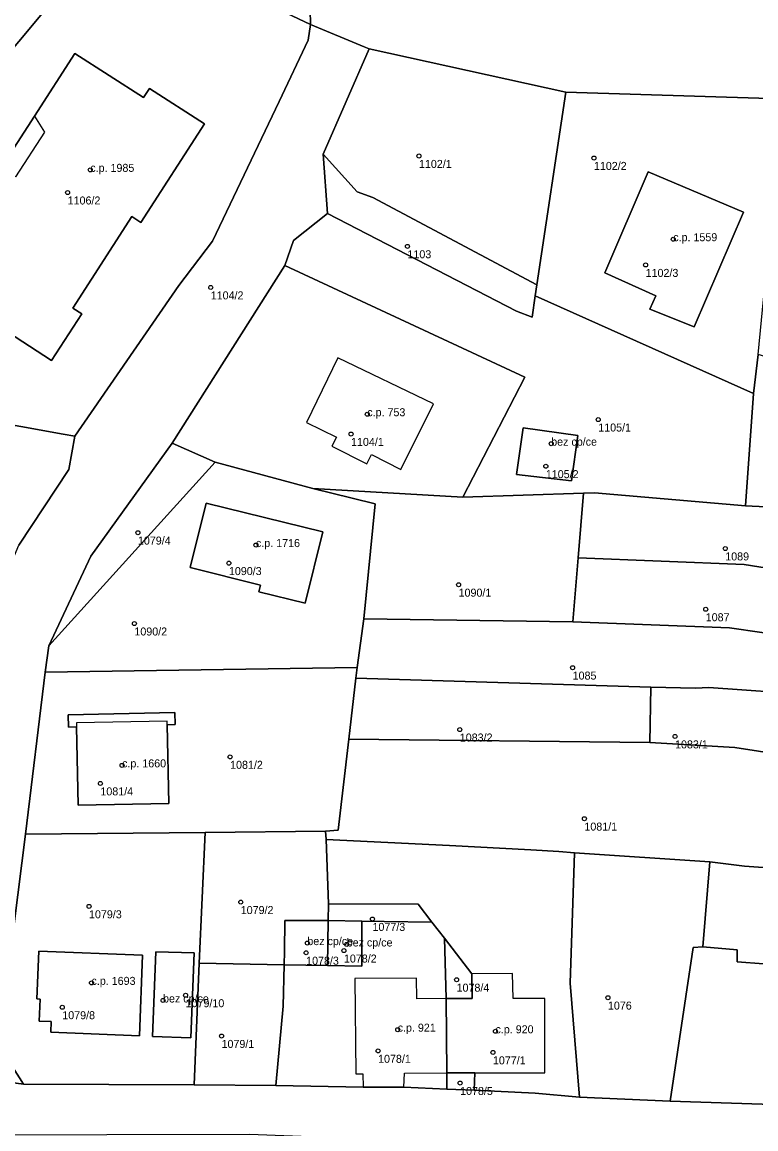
# Model space of a CAD drawing. Extents: x -878211 to -870363, y -1058464 to -1052522.
# Drawn here: x -875140.3 to -875048.6, y -1056537.8 to -1056399.5 of the extents above; entities that cross this region are included whole.
import ezdxf

# ---------------------------------------------------------------- set-up
doc = ezdxf.new("R2010")
doc.units = 0
for name, color, linetype in [('Definiční body', 7, 'Continuous'), ('Polygon budovy', 7, 'Continuous'), ('Polygon parcely', 7, 'Continuous')]:
    doc.layers.add(name, color=color, linetype=linetype)

msp = doc.modelspace()

# ---------------------------------------------------------------- linework, layer by layer
at = {"layer": 'Definiční body'}
for centre in [(-875090.69, -1056416.23994), (-875068.83, -1056416.48994), (-875131.76, -1056417.96994), (-875134.59, -1056420.80994), (-875058.92, -1056426.63994), (-875092.13, -1056427.52994), (-875062.37, -1056429.85994), (-875116.71, -1056432.66994), (-875097.15, -1056448.50994), (-875068.29, -1056449.17994), (-875099.18, -1056450.97994), (-875074.17, -1056452.18994), (-875074.84, -1056455.00994), (-875125.81, -1056463.30994), (-875111.06, -1056464.85994), (-875052.42, -1056465.28994), (-875114.44, -1056467.11994), (-875085.74, -1056469.81994), (-875054.86, -1056472.88994), (-875126.25, -1056474.66994), (-875071.49, -1056480.17994), (-875085.59, -1056487.91994), (-875058.69, -1056488.77994), (-875114.29, -1056491.32994), (-875127.79, -1056492.38994), (-875130.5, -1056494.64994), (-875070.02, -1056499.04994), (-875131.92, -1056510.00994), (-875112.96, -1056509.47994), (-875096.5, -1056511.58994), (-875104.64, -1056514.59994), (-875100.07, -1056515.53994), (-875099.72, -1056514.76994), (-875104.79, -1056515.80994), (-875131.61, -1056519.56994), (-875085.99, -1056519.17994), (-875119.85, -1056521.11994), (-875122.67, -1056521.76994), (-875067.08, -1056521.41994), (-875135.26, -1056522.61994), (-875115.36, -1056526.20994), (-875093.35, -1056525.41994), (-875081.13, -1056525.61994), (-875095.8, -1056528.06994), (-875081.45, -1056528.25994), (-875085.55, -1056532.08994)]:
    msp.add_circle(centre, 0.25, dxfattribs=at)
at = {"layer": 'Polygon budovy'}
for points in [[(-875148.53, -1056426.37), (-875145, -1056428.68), (-875148.49, -1056434.1), (-875136.62, -1056441.81), (-875132.83, -1056435.97), (-875133.94, -1056435.26), (-875126.55, -1056423.82), (-875125.44, -1056424.53), (-875117.47, -1056412.24), (-875124.37, -1056407.82), (-875125.1, -1056408.95), (-875133.71, -1056403.42), (-875138.74, -1056411.26), (-875137.49, -1056413.25), (-875141.12, -1056418.85), (-875143.46, -1056418.57)], [(-875067.47, -1056430.86), (-875061.09, -1056433.72), (-875061.83, -1056435.36), (-875056.32, -1056437.6), (-875050.16, -1056423.25), (-875062.06, -1056418.2)], [(-875100.81, -1056441.46), (-875104.74, -1056449.53), (-875101.01, -1056451.37), (-875101.57, -1056452.51), (-875097.22, -1056454.72), (-875096.64, -1056453.56), (-875092.94, -1056455.4), (-875088.89, -1056447.23)], [(-875078.49, -1056456.06), (-875071.64, -1056456.83), (-875070.83, -1056451.18), (-875077.68, -1056450.2)], [(-875119.3, -1056467.67), (-875110.49, -1056469.85), (-875110.7, -1056470.72), (-875104.91, -1056472.13), (-875102.69, -1056463.21), (-875117.27, -1056459.61)], [(-875133.5, -1056487.09), (-875133.48, -1056487.58), (-875133.28, -1056497.38), (-875121.96, -1056497.17), (-875122.15, -1056487.31), (-875122.17, -1056486.86)], [(-875102.1, -1056517.41), (-875102.02, -1056511.78), (-875107.45, -1056511.77), (-875107.5, -1056515.66), (-875107.53, -1056517.31)], [(-875102.1, -1056517.41), (-875097.84, -1056517.48), (-875097.83, -1056515.07), (-875097.82, -1056511.85), (-875102.02, -1056511.78)], [(-875138.19, -1056515.6), (-875138.45, -1056521.56), (-875138.02, -1056521.6), (-875138.15, -1056524.36), (-875136.65, -1056524.41), (-875136.69, -1056525.71), (-875125.63, -1056526.17), (-875125.23, -1056516.12)], [(-875124, -1056526.27), (-875119.2, -1056526.45), (-875118.78, -1056515.83), (-875123.59, -1056515.7)], [(-875098.69, -1056519.03), (-875098.56, -1056530.93), (-875097.69, -1056530.92), (-875097.67, -1056532.62), (-875092.6, -1056532.61), (-875092.49, -1056530.86), (-875087.21, -1056530.83), (-875087.28, -1056521.54), (-875090.97, -1056521.57), (-875090.99, -1056518.97)], [(-875084.06, -1056521.51), (-875087.28, -1056521.54), (-875087.21, -1056530.83), (-875083.7, -1056530.82), (-875074.95, -1056530.81), (-875074.97, -1056521.51), (-875078.92, -1056521.51), (-875079.01, -1056518.41), (-875084.09, -1056518.44)]]:
    msp.add_lwpolyline(points, close=True, dxfattribs=at)
at = {"layer": 'Polygon parcely'}
for points in [[(-875200.57, -1056396.01), (-875217.64, -1056397.55), (-875227.04, -1056398.38), (-875237.58, -1056399.31), (-875235.99, -1056416.34), (-875254.11, -1056418.23), (-875254.73, -1056418.15), (-875247.86, -1056467.52), (-875278.14, -1056485.01), (-875275.46, -1056496.62), (-875270.88, -1056517.13), (-875266.18, -1056516.99), (-875187.17, -1056501.5), (-875197.07, -1056487.59), (-875170.85, -1056444.56), (-875168.16, -1056440.42), (-875162.37, -1056427.89), (-875132.07, -1056391.57), (-875148.79, -1056381.04), (-875152.82, -1056377.86), (-875169.32, -1056371.19), (-875186.95, -1056368.75), (-875185.58, -1056394.58)], [(-875129.04, -1056388.07), (-875132.07, -1056391.57), (-875162.37, -1056427.89), (-875168.16, -1056440.42), (-875170.85, -1056444.56), (-875135.15, -1056450.99), (-875133.69, -1056451.25), (-875120.69, -1056432.42), (-875116.47, -1056426.87), (-875108.15, -1056409.44), (-875104.53, -1056401.78), (-875104.23, -1056399.79)], [(-875072.36, -1056408.27), (-875096.93, -1056402.84), (-875102.67, -1056415.99), (-875098.43, -1056420.71), (-875096.46, -1056421.43), (-875075.97, -1056432.36)], [(-875138.74, -1056411.26), (-875143.46, -1056418.57), (-875148.53, -1056426.37), (-875145, -1056428.68), (-875148.49, -1056434.1), (-875136.62, -1056441.81), (-875132.83, -1056435.97), (-875133.94, -1056435.26), (-875126.55, -1056423.82), (-875125.44, -1056424.53), (-875117.47, -1056412.24), (-875124.37, -1056407.82), (-875125.1, -1056408.95), (-875133.71, -1056403.42)], [(-875138.74, -1056411.26), (-875133.71, -1056403.42), (-875125.1, -1056408.95), (-875124.37, -1056407.82), (-875117.47, -1056412.24), (-875125.44, -1056424.53), (-875126.55, -1056423.82), (-875133.94, -1056435.26), (-875132.83, -1056435.97), (-875136.62, -1056441.81), (-875148.49, -1056434.1), (-875145, -1056428.68), (-875148.53, -1056426.37), (-875143.46, -1056418.57)], [(-875046.89, -1056409.04), (-875072.36, -1056408.27), (-875075.97, -1056432.36), (-875076.17, -1056433.71), (-875048.87, -1056445.91), (-875048.32, -1056441.03), (-875047.06, -1056428.16), (-875046.68, -1056422.03), (-875046.48, -1056411.64)], [(-875078.51, -1056435.61), (-875076.56, -1056436.36), (-875076.17, -1056433.71), (-875075.97, -1056432.36), (-875096.46, -1056421.43), (-875098.43, -1056420.71), (-875102.67, -1056415.99), (-875102.14, -1056423.43)], [(-875061.09, -1056433.72), (-875067.47, -1056430.86), (-875062.06, -1056418.2), (-875050.16, -1056423.25), (-875056.32, -1056437.6), (-875061.83, -1056435.36)], [(-875061.09, -1056433.72), (-875061.83, -1056435.36), (-875056.32, -1056437.6), (-875050.16, -1056423.25), (-875062.06, -1056418.2), (-875067.47, -1056430.86)], [(-875048.87, -1056445.91), (-875076.17, -1056433.71), (-875076.56, -1056436.36), (-875078.51, -1056435.61), (-875102.14, -1056423.43), (-875106.35, -1056426.82), (-875107.46, -1056429.92), (-875077.45, -1056443.89), (-875085.19, -1056458.86), (-875070.13, -1056458.37), (-875068.74, -1056458.33), (-875049.88, -1056459.96)], [(-875107.46, -1056429.92), (-875121.55, -1056452.14), (-875116.14, -1056454.51), (-875103.97, -1056457.78), (-875085.19, -1056458.86), (-875077.45, -1056443.89)], [(-875048.32, -1056441.03), (-875048.87, -1056445.91), (-875049.88, -1056459.96), (-875028.63, -1056461), (-875027.33, -1056460.8), (-875023.51, -1056461.61), (-875022.78, -1056461.8), (-875021.93, -1056457.66), (-875021.57, -1056456.37), (-875019.78, -1056449.67)], [(-875170.85, -1056444.56), (-875164.1, -1056486.64), (-875163.2, -1056468.48), (-875159.98, -1056470.3), (-875158.97, -1056461.12), (-875146.99, -1056462.43), (-875148.52, -1056476.76), (-875147.76, -1056477.19), (-875144.9, -1056474.09), (-875145.24, -1056476.77), (-875144.72, -1056474.82), (-875143.78, -1056472.1), (-875140.71, -1056464.89), (-875134.44, -1056455.41), (-875133.69, -1056451.25), (-875135.15, -1056450.99)], [(-875071.64, -1056456.83), (-875070.83, -1056451.18), (-875077.68, -1056450.2), (-875078.49, -1056456.06)], [(-875071.64, -1056456.83), (-875078.49, -1056456.06), (-875077.68, -1056450.2), (-875070.83, -1056451.18)], [(-875136.96, -1056477.47), (-875116.14, -1056454.51), (-875121.55, -1056452.14), (-875131.69, -1056466.25)], [(-875098.41, -1056480.15), (-875097.6, -1056474.07), (-875096.16, -1056459.71), (-875099.05, -1056459), (-875103.97, -1056457.78), (-875116.14, -1056454.51), (-875136.96, -1056477.47), (-875137.41, -1056480.74)], [(-875103.97, -1056457.78), (-875099.05, -1056459), (-875096.16, -1056459.71), (-875097.6, -1056474.07), (-875071.46, -1056474.44), (-875070.8, -1056466.44), (-875070.13, -1056458.37), (-875085.19, -1056458.86)], [(-875026.8, -1056471.15), (-875028.63, -1056461), (-875049.88, -1056459.96), (-875068.74, -1056458.33), (-875070.13, -1056458.37), (-875070.8, -1056466.44), (-875050.07, -1056467.27), (-875034.86, -1056469.7), (-875029.7, -1056470.63)], [(-875117.27, -1056459.61), (-875102.69, -1056463.21), (-875104.91, -1056472.13), (-875110.7, -1056470.72), (-875110.49, -1056469.85), (-875119.3, -1056467.67)], [(-875117.27, -1056459.61), (-875119.3, -1056467.67), (-875110.49, -1056469.85), (-875110.7, -1056470.72), (-875104.91, -1056472.13), (-875102.69, -1056463.21)], [(-875071.46, -1056474.44), (-875051.87, -1056475.2), (-875047.86, -1056475.8), (-875040.01, -1056477.06), (-875037.1, -1056477.53), (-875034.86, -1056469.7), (-875050.07, -1056467.27), (-875070.8, -1056466.44)], [(-875051.87, -1056475.2), (-875071.46, -1056474.44), (-875097.6, -1056474.07), (-875098.41, -1056480.15), (-875098.56, -1056481.5), (-875061.71, -1056482.61), (-875056.12, -1056482.74), (-875054.48, -1056482.64), (-875041.51, -1056483.58), (-875041.14, -1056481.97), (-875040.01, -1056477.06), (-875047.86, -1056475.8)], [(-875137.41, -1056480.74), (-875139.84, -1056500.98), (-875117.42, -1056500.79), (-875102.36, -1056500.6), (-875100.8, -1056500.48), (-875099.44, -1056489.12), (-875098.56, -1056481.5), (-875098.41, -1056480.15)], [(-875098.56, -1056481.5), (-875099.44, -1056489.12), (-875061.84, -1056489.55), (-875061.71, -1056482.61)], [(-875051.24, -1056490.17), (-875042.36, -1056491.53), (-875041.51, -1056483.58), (-875054.48, -1056482.64), (-875056.12, -1056482.74), (-875061.71, -1056482.61), (-875061.84, -1056489.55)], [(-875133.48, -1056487.58), (-875133.28, -1056497.38), (-875121.96, -1056497.17), (-875122.15, -1056487.31), (-875121.15, -1056487.29), (-875121.19, -1056485.79), (-875134.52, -1056486.09), (-875134.48, -1056487.6)], [(-875133.48, -1056487.58), (-875134.48, -1056487.6), (-875134.52, -1056486.09), (-875121.19, -1056485.79), (-875121.15, -1056487.29), (-875122.15, -1056487.31), (-875121.96, -1056497.17), (-875133.28, -1056497.38)], [(-875099.44, -1056489.12), (-875100.8, -1056500.48), (-875102.36, -1056500.6), (-875102.29, -1056501.67), (-875086.87, -1056502.41), (-875076.7, -1056502.93), (-875073.2, -1056503.17), (-875071.24, -1056503.32), (-875054.33, -1056504.45), (-875050.03, -1056504.99), (-875038.23, -1056505.81), (-875035.9, -1056492.51), (-875042.36, -1056491.53), (-875051.24, -1056490.17), (-875061.84, -1056489.55)], [(-875139.84, -1056500.98), (-875143.21, -1056527.35), (-875140.1, -1056532.21), (-875118.8, -1056532.29), (-875118.14, -1056517.12), (-875117.42, -1056500.79)], [(-875102.01, -1056509.7), (-875102.29, -1056501.67), (-875102.36, -1056500.6), (-875117.42, -1056500.79), (-875118.14, -1056517.12), (-875107.53, -1056517.31), (-875107.5, -1056515.66), (-875107.45, -1056511.77), (-875102.02, -1056511.78)], [(-875083.7, -1056530.82), (-875083.8, -1056532.99), (-875076.18, -1056533.36), (-875070.62, -1056533.84), (-875071.79, -1056519.59), (-875071.24, -1056503.32), (-875073.2, -1056503.17), (-875076.7, -1056502.93), (-875086.87, -1056502.41), (-875102.29, -1056501.67), (-875102.01, -1056509.7), (-875090.8, -1056509.73), (-875089.09, -1056511.99), (-875087.51, -1056514), (-875084.09, -1056518.44), (-875084.06, -1056521.51), (-875087.28, -1056521.54), (-875087.21, -1056530.83)], [(-875071.24, -1056503.32), (-875071.79, -1056519.59), (-875070.62, -1056533.84), (-875059.29, -1056534.35), (-875056.45, -1056515.14), (-875055.22, -1056515.06), (-875054.33, -1056504.45)], [(-875029.84, -1056506.18), (-875034.24, -1056506.13), (-875038.23, -1056505.81), (-875050.03, -1056504.99), (-875054.33, -1056504.45), (-875055.22, -1056515.06), (-875050.94, -1056515.45), (-875050.94, -1056516.92), (-875044.35, -1056517.43), (-875035.63, -1056516.63), (-875028.12, -1056520.77), (-875025.65, -1056521.97), (-875025.16, -1056522.21), (-875024.6, -1056521.2), (-875019.42, -1056511.79), (-875022.33, -1056510.31)], [(-875097.82, -1056511.85), (-875095.02, -1056511.88), (-875089.09, -1056511.99), (-875090.8, -1056509.73), (-875102.01, -1056509.7), (-875102.02, -1056511.78)], [(-875087.28, -1056521.54), (-875087.51, -1056514), (-875089.09, -1056511.99), (-875095.02, -1056511.88), (-875097.82, -1056511.85), (-875097.83, -1056515.07), (-875097.84, -1056517.48), (-875102.1, -1056517.41), (-875107.53, -1056517.31), (-875107.67, -1056522.46), (-875108.56, -1056532.41), (-875097.67, -1056532.62), (-875092.6, -1056532.61), (-875087.21, -1056532.84), (-875087.21, -1056530.83)], [(-875107.45, -1056511.77), (-875107.5, -1056515.66), (-875107.53, -1056517.31), (-875102.1, -1056517.41), (-875102.02, -1056511.78)], [(-875097.82, -1056511.85), (-875102.02, -1056511.78), (-875102.1, -1056517.41), (-875097.84, -1056517.48), (-875097.83, -1056515.07)], [(-875087.51, -1056514), (-875087.28, -1056521.54), (-875084.06, -1056521.51), (-875084.09, -1056518.44)], [(-875059.29, -1056534.35), (-875040.13, -1056534.96), (-875035.19, -1056534.63), (-875028.12, -1056520.77), (-875035.63, -1056516.63), (-875044.35, -1056517.43), (-875050.94, -1056516.92), (-875050.94, -1056515.45), (-875055.22, -1056515.06), (-875056.45, -1056515.14)], [(-875138.45, -1056521.56), (-875138.19, -1056515.6), (-875125.23, -1056516.12), (-875125.63, -1056526.17), (-875136.69, -1056525.71), (-875136.65, -1056524.41), (-875138.15, -1056524.36), (-875138.02, -1056521.6)], [(-875138.45, -1056521.56), (-875138.02, -1056521.6), (-875138.15, -1056524.36), (-875136.65, -1056524.41), (-875136.69, -1056525.71), (-875125.63, -1056526.17), (-875125.23, -1056516.12), (-875138.19, -1056515.6)], [(-875124, -1056526.27), (-875119.2, -1056526.45), (-875118.78, -1056515.83), (-875123.59, -1056515.7)], [(-875124, -1056526.27), (-875123.59, -1056515.7), (-875118.78, -1056515.83), (-875119.2, -1056526.45)], [(-875118.14, -1056517.12), (-875118.8, -1056532.29), (-875108.56, -1056532.41), (-875107.67, -1056522.46), (-875107.53, -1056517.31)], [(-875087.21, -1056530.83), (-875087.21, -1056532.84), (-875083.8, -1056532.99), (-875083.7, -1056530.82)]]:
    msp.add_lwpolyline(points, close=True, dxfattribs=at)
for points in [[(-875148.79, -1056381.04), (-875132.07, -1056391.57), (-875129.04, -1056388.07), (-875104.23, -1056399.79), (-875104.28, -1056397.98), (-875105.2, -1056396.08), (-875106.73, -1056394.62), (-875116.95, -1056390.1), (-875129.04, -1056384.62), (-875148.44, -1056375.46)], [(-875104.28, -1056397.98), (-875104.23, -1056399.79), (-875097.53, -1056402.59), (-875096.93, -1056402.84), (-875072.36, -1056408.27), (-875046.89, -1056409.04), (-875034.3, -1056406.76), (-875018.57, -1056401.39), (-875015, -1056398.93)], [(-875152.33, -1056530.58), (-875140.1, -1056532.21), (-875143.21, -1056527.35), (-875139.84, -1056500.98), (-875137.41, -1056480.74), (-875136.96, -1056477.47), (-875131.69, -1056466.25), (-875121.55, -1056452.14), (-875107.46, -1056429.92), (-875106.35, -1056426.82), (-875102.14, -1056423.43), (-875102.67, -1056415.99), (-875096.93, -1056402.84), (-875097.53, -1056402.59), (-875104.23, -1056399.79), (-875104.53, -1056401.78), (-875108.15, -1056409.44), (-875116.47, -1056426.87), (-875120.69, -1056432.42), (-875133.69, -1056451.25), (-875134.44, -1056455.41), (-875140.71, -1056464.89)], [(-875165.42, -1056538.58), (-875111.86, -1056538.46), (-875069.96, -1056540.11), (-875042.85, -1056541.29), (-875040.36, -1056543.16), (-875039.79, -1056543.8), (-875035.19, -1056534.63), (-875040.13, -1056534.96), (-875059.29, -1056534.35), (-875070.62, -1056533.84), (-875076.18, -1056533.36), (-875083.8, -1056532.99), (-875087.21, -1056532.84), (-875092.6, -1056532.61), (-875097.67, -1056532.62), (-875108.56, -1056532.41), (-875118.8, -1056532.29), (-875140.1, -1056532.21), (-875152.33, -1056530.58)]]:
    msp.add_lwpolyline(points, dxfattribs=at)

# ---------------------------------------------------------------- texts
at = {"layer": 'Definiční body'}
for s, p in [('1102/1', (-875090.69, -1056417.729)), ('1102/2', (-875068.83, -1056417.979)), ('c.p. 1985', (-875131.76, -1056418.22)), ('1106/2', (-875134.59, -1056422.299)), ('c.p. 1559', (-875058.92, -1056426.889)), ('1103', (-875092.13, -1056429.019)), ('1102/3', (-875062.37, -1056431.349)), ('1104/2', (-875116.71, -1056434.159)), ('c.p. 753', (-875097.15, -1056448.76)), ('1105/1', (-875068.29, -1056450.669)), ('1104/1', (-875099.18, -1056452.469)), ('bez cp/ce', (-875074.17, -1056452.44)), ('1105/2', (-875074.84, -1056456.499)), ('1079/4', (-875125.81, -1056464.799)), ('c.p. 1716', (-875111.06, -1056465.11)), ('1089', (-875052.42, -1056466.779)), ('1090/3', (-875114.44, -1056468.609)), ('1090/1', (-875085.74, -1056471.309)), ('1087', (-875054.86, -1056474.379)), ('1090/2', (-875126.25, -1056476.159)), ('1085', (-875071.49, -1056481.669)), ('1083/2', (-875085.59, -1056489.409)), ('1083/1', (-875058.69, -1056490.269)), ('c.p. 1660', (-875127.79, -1056492.639)), ('1081/2', (-875114.29, -1056492.819)), ('1081/4', (-875130.5, -1056496.139)), ('1081/1', (-875070.02, -1056500.539)), ('1079/3', (-875131.92, -1056511.499)), ('1079/2', (-875112.96, -1056510.969)), ('1077/3', (-875096.5, -1056513.079)), ('bez cp/ce', (-875104.64, -1056514.85)), ('bez cp/ce', (-875099.72, -1056515.02)), ('1078/3', (-875104.79, -1056517.299)), ('1078/2', (-875100.07, -1056517.029)), ('c.p. 1693', (-875131.61, -1056519.82)), ('1078/4', (-875085.99, -1056520.669)), ('bez cp/ce', (-875122.67, -1056522.02)), ('1079/10', (-875119.85, -1056522.609)), ('1076', (-875067.08, -1056522.909)), ('1079/8', (-875135.26, -1056524.109)), ('c.p. 921', (-875093.35, -1056525.669)), ('c.p. 920', (-875081.13, -1056525.87)), ('1079/1', (-875115.36, -1056527.699)), ('1078/1', (-875095.8, -1056529.559)), ('1077/1', (-875081.45, -1056529.749)), ('1078/5', (-875085.55, -1056533.579))]:
    msp.add_text(s, height=0.999996, dxfattribs=at).set_placement(p)

doc.saveas('drawing.dxf')
